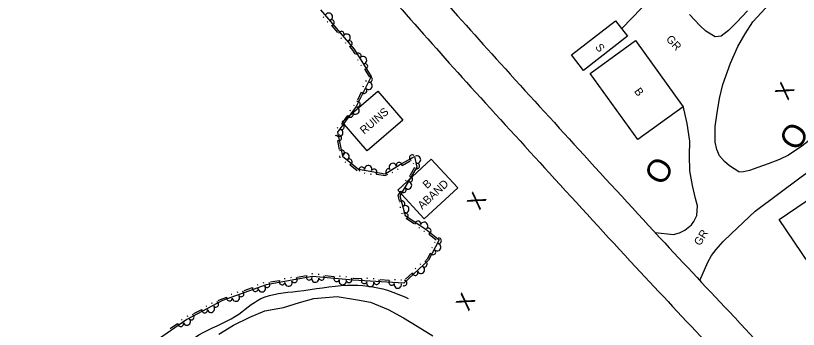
# Model space of a CAD drawing. Extents: x 2030130 to 2036320, y 723205 to 762423.
# Drawn here: x 2033861.7 to 2034222.4, y 759699.1 to 759843.4 of the extents above; entities that cross this region are included whole.
import ezdxf

# ---------------------------------------------------------------- set-up
doc = ezdxf.new("R2010")
doc.units = 0
for name, color, linetype in [('Draft_Station Cardinal Points', 7, 'Continuous'), ('Draft_Station Labels Major', 7, 'Continuous'), ('Draft_Station Tics Major', 7, 'Continuous'), ('Exist Terrain Model Ground Surface', 7, 'Continuous'), ('Old_Level_23', 7, 'Continuous'), ('Old_Level_26', 7, 'Continuous'), ('Old_Level_28', 7, 'Continuous'), ('Prop Alignment Horizontal', 7, 'Continuous')]:
    doc.layers.add(name, color=color, linetype=linetype)

msp = doc.modelspace()

# ---------------------------------------------------------------- linework, layer by layer
at = {"layer": 'Draft_Station Labels Major'}
for points in [[(2034158.97, 759856.22), (2034141.01, 759837.47)], [(2034274.52, 759850.16), (2034274.27, 759839.19), (2034271.93, 759830.41), (2034269.69, 759826.59), (2034265.94, 759821.49), (2034260.7, 759815.17), (2034243.93, 759798.91), (2034223.99, 759783.37), (2034217.84, 759779.25), (2034213.65, 759777.27), (2034208.46, 759775.2), (2034203.67, 759773.55), (2034199.86, 759772.16), (2034197.07, 759771.63), (2034194.93, 759771.4)], [(2034199.01, 759845.6), (2034193.99, 759840.41), (2034190.16, 759836.56), (2034186.86, 759834.02), (2034184, 759833.63), (2034179.81, 759836.36), (2034176.95, 759838.98), (2034172.16, 759844.03)], [(2034177, 759721.53), (2034180.72, 759730), (2034182.43, 759733.06), (2034184.49, 759735.91), (2034187.7, 759739.54), (2034191.49, 759743.09), (2034202.52, 759753.47), (2034223.72, 759769.25), (2034236.14, 759778.23), (2034244.9, 759786.68), (2034250.83, 759792.5), (2034255.75, 759797.17), (2034260.67, 759801.7), (2034265.36, 759806.38), (2034270.5, 759811.9), (2034273.88, 759816.63), (2034276.11, 759819.93), (2034278.35, 759823.61), (2034280.21, 759827.21), (2034282.23, 759831.05), (2034283.96, 759835.6), (2034285.09, 759839.52), (2034285.94, 759843.41), (2034287.05, 759848.7)], [(2034194.9, 759771.54), (2034190.71, 759774.33), (2034188.33, 759776.31), (2034185.97, 759779.01), (2034184.79, 759781.93), (2034184.03, 759785.3), (2034184.05, 759792.46), (2034185.02, 759798.78), (2034186.09, 759805.26), (2034187.63, 759811.8), (2034191.11, 759821.59), (2034194.5, 759829.2), (2034197.83, 759835.11), (2034201.48, 759840.6), (2034209.03, 759848.89)], [(2034156.42, 759743.64), (2034164.86, 759742.77), (2034167.59, 759743.45), (2034170.11, 759744.67), (2034173.1, 759747.21), (2034174.25, 759748.73), (2034175.58, 759751.53), (2034175.87, 759755.98), (2034175.03, 759759.34), (2034173.61, 759765.27), (2034172.34, 759772.11), (2034172.22, 759779.14), (2034172.4, 759785.76), (2034171.09, 759793.77), (2034169.32, 759801.97)], [(2034193.98, 759703.56), (2034287.73, 759602.79), (2034370.61, 759511.86), (2034419.72, 759458.43), (2034445.33, 759432.37), (2034471.55, 759407.33), (2034497.11, 759385.14), (2034517.55, 759368.37), (2034528.08, 759360.37)]]:
    msp.add_lwpolyline(points, dxfattribs=at)
for points in [[(2033991.4, 759903.34), (2034004.59, 759887.27), (2034039.74, 759846.16), (2034071.5, 759810.59), (2034107.71, 759770.95), (2034147.38, 759727.86), (2034181.6, 759691.42)], [(2034040.65, 759871.53), (2034053.57, 759856.73), (2034085.12, 759821.41), (2034121.23, 759781.88), (2034160.8, 759738.89), (2034194.89, 759702.59)]]:
    msp.add_spline(points, degree=3, dxfattribs=at)
at = {"layer": 'Draft_Station Tics Major'}
for points in [[(2034002.23, 759846.13), (2034017.61, 759828.04), (2034025.47, 759815.51), (2034018.59, 759801.57), (2034010.06, 759789.89), (2034012.24, 759778.77), (2034019.7, 759772.79), (2034031.95, 759770.68), (2034038.59, 759774.76), (2034045.49, 759778.69), (2034046.59, 759773.75), (2034038.69, 759760.58), (2034041.18, 759751.43), (2034050.68, 759745.27), (2034056.81, 759740.28), (2034051.95, 759730.89), (2034040.59, 759720.38), (2034017.27, 759721.72), (2033998.46, 759723.38), (2033977.15, 759719.63), (2033956.98, 759712.32), (2033940.55, 759703.65), (2033925.95, 759693.45)], [(2034003.36, 759842.89), (2034003.63, 759842.58)], [(2034005.22, 759840.71), (2034005.49, 759840.4)], [(2034007.39, 759838.79), (2034010.05, 759835.66)], [(2034011.6, 759833.21), (2034011.86, 759832.9)], [(2034013.46, 759831.02), (2034013.72, 759830.71)], [(2034015.63, 759829.1), (2034016.95, 759827.55), (2034017.98, 759825.9)], [(2034019.16, 759823.25), (2034019.38, 759822.91)], [(2034020.69, 759820.82), (2034020.9, 759820.47)], [(2034022.56, 759818.61), (2034024.74, 759815.13)], [(2034023.13, 759813.54), (2034022.94, 759813.17)], [(2034021.85, 759810.97), (2034021.67, 759810.6)], [(2034020.95, 759808.21), (2034019.14, 759804.54)], [(2034017.53, 759802.21), (2034017.37, 759801.99)], [(2034015.92, 759800), (2034015.68, 759799.67)], [(2034014.56, 759797.44), (2034012.14, 759794.13)], [(2034010.12, 759792.05), (2034009.87, 759791.72)], [(2034009.07, 759788.58), (2034009.15, 759788.18)], [(2034010.02, 759785.84), (2034010.81, 759781.82)], [(2034010.96, 759778.92), (2034011.13, 759778.07)], [(2034044.29, 759778.4), (2034044.38, 759778)], [(2034013.4, 759776.26), (2034013.72, 759776)], [(2034015.9, 759774.78), (2034019.1, 759772.22)], [(2034039.85, 759774.54), (2034043.42, 759776.57)], [(2034045.53, 759773.57), (2034043.42, 759770.05)], [(2034044.92, 759775.6), (2034045.01, 759775.2)], [(2034022.21, 759771.11), (2034022.61, 759771.04)], [(2034025.04, 759770.62), (2034025.44, 759770.55)], [(2034027.94, 759770.54), (2034032.12, 759769.82), (2034032.52, 759770.07)], [(2034035.18, 759771.22), (2034035.53, 759771.44)], [(2034037.63, 759772.73), (2034037.98, 759772.94)], [(2034041.59, 759767.8), (2034041.38, 759767.45)], [(2034038.99, 759762.67), (2034037.81, 759760.7), (2034038.46, 759758.28)], [(2034040.11, 759765.34), (2034039.9, 759764.99)], [(2034038.82, 759755.41), (2034038.93, 759755.01)], [(2034039.58, 759752.64), (2034039.68, 759752.24)], [(2034041.81, 759750.04), (2034045.25, 759747.81)], [(2034047.44, 759745.91), (2034047.78, 759745.68)], [(2034049.85, 759744.35), (2034049.96, 759744.27), (2034050.07, 759744.18)], [(2034052.24, 759742.95), (2034055.42, 759740.36)], [(2034054.92, 759739.3), (2034054.73, 759738.94)], [(2034052.64, 759734.02), (2034051.28, 759731.4), (2034050.65, 759730.81)], [(2034053.6, 759736.75), (2034053.41, 759736.39)], [(2034046.16, 759727.21), (2034045.86, 759726.93)], [(2034048.27, 759729.16), (2034047.97, 759728.88)], [(2033988.67, 759722.9), (2033988.26, 759722.83)], [(2033995.6, 759723.71), (2033991.56, 759723)], [(2033998.68, 759724.59), (2033998.4, 759724.62), (2033997.96, 759724.54)], [(2034001.54, 759724.34), (2034001.13, 759724.37)], [(2034008.45, 759723.32), (2034004.37, 759723.68)], [(2034011.35, 759723.48), (2034010.94, 759723.51)], [(2034014.21, 759723.22), (2034013.8, 759723.26)], [(2034044.33, 759724.96), (2034041.32, 759722.18)], [(2033973.27, 759719.53), (2033972.89, 759719.39)], [(2033975.97, 759720.51), (2033975.59, 759720.37)], [(2033983.08, 759721.51), (2033979.04, 759720.79)], [(2033985.84, 759722.41), (2033985.43, 759722.33)], [(2034021.1, 759722.32), (2034017.33, 759722.54), (2034017.03, 759722.56)], [(2034023.99, 759722.57), (2034023.58, 759722.59)], [(2034026.85, 759722.4), (2034026.45, 759722.43)], [(2034033.79, 759721.59), (2034029.7, 759721.83)], [(2034036.68, 759721.84), (2034036.27, 759721.86)], [(2034039.55, 759721.67), (2034039.14, 759721.7)], [(2033964.02, 759716.18), (2033963.64, 759716.04)], [(2033970.72, 759718.17), (2033966.86, 759716.77)], [(2033958.76, 759713.84), (2033956.64, 759713.07), (2033954.91, 759712.16)], [(2033961.32, 759715.2), (2033960.94, 759715.07)], [(2033949.64, 759709.84), (2033949.28, 759709.65)], [(2033952.18, 759711.18), (2033951.82, 759710.99)], [(2033940.94, 759705.25), (2033940.58, 759705.05)], [(2033947.29, 759708.14), (2033943.67, 759706.22)], [(2033936.27, 759701.66), (2033932.9, 759699.31)], [(2033938.38, 759703.64), (2033938.05, 759703.4)]]:
    msp.add_lwpolyline(points, dxfattribs=at)
for centre, radius, start, end in [((2034005.99, 759842.97), 1.69, 296.345, 144.4175), ((2034007.22, 759840.26), 1.3, 271.1498, 111.9463), ((2034011.74, 759834.94), 1.3, 328.8162, 169.6128), ((2034014.22, 759833.29), 1.69, 296.345, 144.4175), ((2034015.46, 759830.57), 1.3, 271.1498, 111.9463), ((2034019.55, 759824.95), 1.3, 320.5299, 161.3265), ((2034021.77, 759822.95), 1.69, 288.0587, 136.1312), ((2034022.6, 759820.08), 1.3, 262.8634, 103.66), ((2034024.77, 759814.1), 1.3, 262.147, 102.9436), ((2034022.23, 759808.95), 1.3, 204.4806, 45.2771), ((2034024.24, 759811.16), 1.69, 229.6759, 77.7483), ((2034019.14, 759802.7), 1.3, 262.147, 102.9436), ((2034015.94, 759797.95), 1.3, 194.6522, 35.4488), ((2034018.3, 759799.79), 1.69, 219.8475, 67.92), ((2034011.84, 759792.32), 1.3, 252.3187, 93.1152), ((2034010.81, 759789.52), 1.69, 219.8475, 67.92), ((2034010.59, 759787.21), 1.3, 241.8419, 82.6384), ((2034011.93, 759780.36), 1.3, 299.5083, 140.3049), ((2034013.73, 759778.63), 1.69, 307.2318, 155.3042), ((2034015.45, 759776.19), 1.3, 282.0365, 122.8331), ((2034044.44, 759778.09), 1.3, 48.0925, 248.8891), ((2034046.65, 759777.25), 1.69, 268.5771, 116.6496), ((2034021.2, 759772.53), 1.3, 8.6656, 209.4622), ((2034024.17, 759772.85), 1.69, 336.1945, 184.2669), ((2034035.51, 759773.83), 1.69, 17.5606, 225.6331), ((2034038.38, 759774.63), 1.3, 352.3653, 193.1619), ((2034046.48, 759774.27), 1.3, 243.3819, 84.1784), ((2034026.86, 759771.55), 1.3, 310.9992, 151.7957), ((2034033.49, 759771.63), 1.3, 50.0318, 250.8284), ((2034042.51, 759765.34), 1.69, 225.0063, 73.0788), ((2034043.28, 759768.23), 1.3, 257.4775, 98.2741), ((2034040.33, 759763.3), 1.3, 199.811, 40.6076), ((2034039.69, 759756.92), 1.3, 303.637, 144.4336), ((2034041.23, 759754.36), 1.69, 271.1659, 119.2383), ((2034041.22, 759751.4), 1.3, 287.8429, 128.6395), ((2034047.07, 759747.61), 1.3, 345.5094, 186.306), ((2034049.93, 759746.74), 1.69, 313.0382, 161.1107), ((2034051.8, 759744.36), 1.3, 281.6049, 122.4015), ((2034056.58, 759739.83), 1.3, 261.019, 101.8156), ((2034055.99, 759736.9), 1.69, 228.5479, 76.6203), ((2034053.94, 759734.73), 1.3, 203.3526, 44.1491), ((2034050, 759729.09), 1.3, 241.2161, 82.0127), ((2034048.45, 759726.54), 1.69, 208.7449, 56.8174), ((2033990.09, 759721.9), 1.3, 208.4069, 49.2035), ((2033996.96, 759723.11), 1.3, 150.7405, 351.537), ((2033999.73, 759722.44), 1.69, 160.9369, 9.0094), ((2034002.66, 759723.01), 1.3, 193.4081, 34.2047), ((2034009.6, 759722.39), 1.3, 135.7416, 336.5382), ((2034045.79, 759725.19), 1.3, 183.5496, 24.3462), ((2033977.57, 759719.7), 1.3, 208.4069, 49.2035), ((2033984.44, 759720.91), 1.3, 150.7405, 351.537), ((2033987.41, 759720.6), 1.69, 175.9357, 24.0082), ((2034012.39, 759721.33), 1.69, 160.9369, 9.0094), ((2034015.32, 759721.89), 1.3, 193.4081, 34.2047), ((2034022.28, 759721.43), 1.3, 137.4827, 338.2793), ((2034025.1, 759720.45), 1.69, 162.678, 10.7505), ((2034028.01, 759721.1), 1.3, 195.1492, 35.9458), ((2034034.97, 759720.7), 1.3, 137.4827, 338.2793), ((2034037.79, 759719.72), 1.69, 162.678, 10.7505), ((2034040.67, 759720.46), 1.3, 241.2161, 82.0127), ((2033965.6, 759715.44), 1.3, 218.3466, 59.1431), ((2033972.15, 759717.82), 1.3, 160.6801, 1.4767), ((2033975.13, 759718.03), 1.69, 185.8754, 33.9479), ((2033960.2, 759713.49), 1.3, 160.6801, 1.4767), ((2033963.18, 759713.7), 1.69, 185.8754, 33.9479), ((2033951.69, 759708.6), 1.69, 193.7962, 41.8687), ((2033953.84, 759710.67), 1.3, 226.2674, 67.0639), ((2033942.6, 759704.73), 1.3, 226.2674, 67.0639), ((2033948.77, 759707.99), 1.3, 168.6009, 9.3975), ((2033937.74, 759701.69), 1.3, 175.7026, 16.4991), ((2033940.57, 759702.66), 1.69, 200.8979, 48.9703)]:
    msp.add_arc(centre, radius, start, end, dxfattribs=at)
at = {"layer": 'Exist Terrain Model Ground Surface'}
for points in [[(2034143.65, 759834.06), (2034123.32, 759818.28), (2034117.84, 759825.35), (2034138.17, 759841.13)], [(2034148.41, 759786.42), (2034126.43, 759816.81), (2034147.35, 759831.94), (2034169.32, 759801.54)], [(2034040.08, 759795.32), (2034023.66, 759781.17), (2034012.11, 759794.57), (2034028.52, 759808.72)], [(2034065.43, 759764.15), (2034049.99, 759749.91), (2034037.76, 759763.18), (2034053.2, 759777.42)], [(2034213.49, 759749.58), (2034253.37, 759776.62), (2034255.17, 759773.96), (2034261.24, 759778.08), (2034277.84, 759753.61), (2034271.45, 759749.28), (2034274.37, 759744.97), (2034262.72, 759737.07), (2034268.13, 759729.08), (2034252.94, 759718.77), (2034247.08, 759727.4), (2034234.37, 759718.78)]]:
    msp.add_lwpolyline(points, close=True, dxfattribs=at)
msp.add_spline([(2033869.95, 759551.68), (2033861.94, 759574.91), (2033862.69, 759586.45), (2033866.19, 759600.34), (2033874.82, 759618.12), (2033880.84, 759628.2), (2033892.84, 759644.73), (2033909.47, 759664.07), (2033925.24, 759680.16), (2033937.43, 759690), (2033946.1, 759696.53), (2033963.01, 759705.16), (2033974.72, 759713.24), (2033991.51, 759716.64), (2034014.63, 759719.41), (2034033.05, 759717.09), (2034042.54, 759713.33)], degree=3, dxfattribs=at)
at = {"layer": 'Prop Alignment Horizontal'}
msp.add_lwpolyline([(2033955.27, 759696.91), (2033962.13, 759701.11), (2033969.53, 759704.73), (2033976.45, 759707.66), (2033985.08, 759709.2), (2033992.43, 759711.43), (2033999.01, 759713.25), (2034009.76, 759714.16), (2034019.16, 759712.67), (2034025.2, 759711.68), (2034033.38, 759708.32), (2034040.38, 759704.41), (2034046.68, 759700.64), (2034053.92, 759696.19)], dxfattribs=at)

# ---------------------------------------------------------------- texts
at = {"layer": 'Draft_Station Cardinal Points'}
for p in [(2034222.04, 759780.56), (2034159.87, 759764.64)]:
    msp.add_text('O', height=10.66, rotation=58.9267, dxfattribs=at).set_placement(p)
at = {"layer": 'Draft_Station Tics Major'}
for p in [(2034217.54, 759804.15), (2034075.48, 759753.61), (2034070.37, 759707.15)]:
    msp.add_text('X', height=7.38, rotation=58.9267, dxfattribs=at).set_placement(p)
at = {"layer": 'Old_Level_23'}
for rotation, p in [(312.4734, (2034161.16, 759832.44)), (58.0075, (2034177.11, 759737.27))]:
    msp.add_text('GR', height=3.691, rotation=rotation, dxfattribs=at).set_placement(p)
at = {"layer": 'Old_Level_26'}
msp.add_text('RUINS', height=3.691, rotation=40.8124, dxfattribs=at).set_placement((2034022.28, 759788.65))
at = {"layer": 'Old_Level_28'}
for s, height, rotation, p in [('S', 3.69, 307.8146, (2034128.57, 759828.89)), ('B', 3.69, 305.8696, (2034146.53, 759808.65)), ('ABAND', 3.691, 42.7311, (2034049.02, 759754.11)), ('B', 3.69, 41.8979, (2034051.24, 759763.57))]:
    msp.add_text(s, height=height, rotation=rotation, dxfattribs=at).set_placement(p)

doc.saveas('drawing.dxf')
